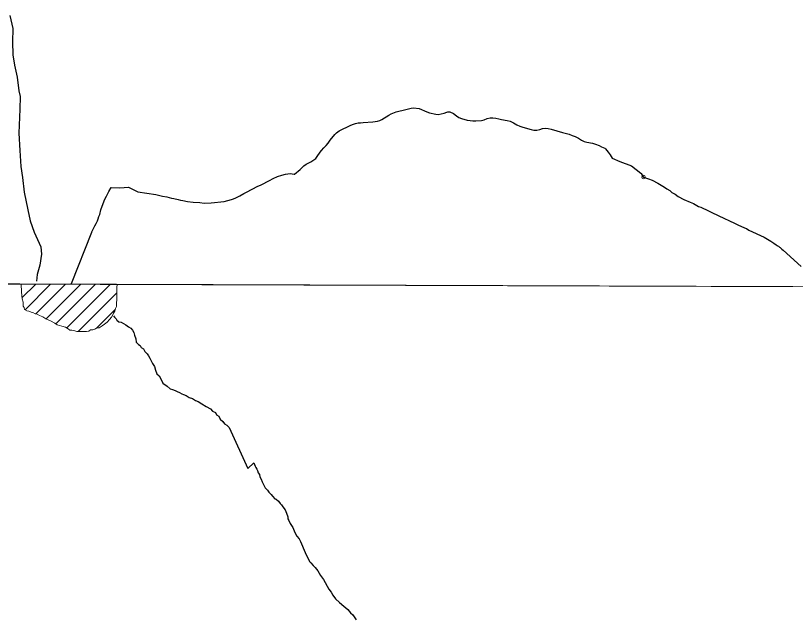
# Model space of a CAD drawing. Extents: x 553962 to 842807, y 8883888 to 9032388.
# Drawn here: x 589166 to 591377, y 8909009 to 8910718 of the extents above; entities that cross this region are included whole.
import ezdxf

# ---------------------------------------------------------------- set-up
doc = ezdxf.new("R2010")
doc.units = 0
doc.header["$LTSCALE"] = 20
doc.header["$PDMODE"] = 32
doc.header["$PDSIZE"] = 10
doc.layers.add('6', color=7, linetype='Continuous', lineweight=13)

msp = doc.modelspace()

# ---------------------------------------------------------------- linework, layer by layer
at = {"layer": '6'}
for p, q in [((574653.9, 8910009.29), (626625.69, 8909822.11)), ((589183.71, 8909917.93), (589222.63, 8909956.84)), ((589192.49, 8909884.28), (589264.85, 8909956.64)), ((589223.39, 8909872.76), (589307.07, 8909956.44)), ((589251.91, 8909858.85), (589349.3, 8909956.24)), ((589279.76, 8909844.27), (589391.52, 8909956.04)), ((589310.87, 8909832.95), (589433.75, 8909955.83)), ((589342.82, 8909822.48), (589452.62, 8909932.28)), ((589395.01, 8909832.24), (589448.66, 8909885.89))]:
    msp.add_line(p, q, dxfattribs=at)
at = {"layer": '6', "lineweight": 25}
for points in [[(589149.38, 8910718.44), (589158.24, 8910681.99), (589156.73, 8910644.33), (589158.09, 8910607.28), (589162.29, 8910577.64), (589169.78, 8910544), (589174.92, 8910504.94), (589178.59, 8910488.72), (589177.67, 8910452.87), (589174.73, 8910385.16), (589177.48, 8910336.08), (589180.79, 8910290.42), (589185.01, 8910258.98), (589190.14, 8910217.32), (589199.88, 8910167.26), (589207.22, 8910136.62), (589218.04, 8910104.59), (589237.13, 8910062.95), (589239.14, 8910041.92), (589234.01, 8910010.67), (589227.03, 8909984.41), (589224.54, 8909965.78)], [(590057.32, 8910365.52), (590070.64, 8910381.57), (590075.51, 8910385.98), (590083.63, 8910391.2), (590116.56, 8910407.88), (590123.53, 8910410.5), (590129.97, 8910412.51), (590137.36, 8910413.92), (590143.99, 8910414.74), (590150.99, 8910415.15), (590178.48, 8910417.19), (590192.11, 8910418.82), (590198.54, 8910420.83), (590204.79, 8910424.05), (590224.62, 8910436.3), (590231.16, 8910439.71), (590245.43, 8910445.34), (590272.32, 8910452.2), (590279.71, 8910453.81), (590287.24, 8910455.83), (590294.44, 8910456.91)], [(590294.44, 8910456.91), (590310.08, 8910454.66), (590332.17, 8910445.48), (590339.77, 8910443.09), (590357.08, 8910439.11), (590364.36, 8910438.32), (590372.86, 8910439.54), (590380.79, 8910442.15), (590388.87, 8910444.17), (590391.64, 8910445.37), (590397.16, 8910445.18), (590407.37, 8910440.59), (590415.92, 8910434), (590422.71, 8910429.4), (590430.41, 8910426.41), (590446.61, 8910422.03), (590454.52, 8910420.64), (590462.79, 8910420.05), (590470.48, 8910420.06), (590486.91, 8910420.89), (590495.01, 8910422.9), (590503.29, 8910426.52), (590511.21, 8910428.34), (590519.48, 8910428.95), (590527.58, 8910427.96), (590535.67, 8910425.97), (590543.78, 8910423.38), (590559.97, 8910421), (590568.06, 8910419.01), (590577.86, 8910414.62), (590587.47, 8910408.83), (590595.52, 8910405.23), (590603.84, 8910402.24), (590627.74, 8910395.07), (590635.12, 8910393.28)], [(590635.12, 8910393.28), (590636.57, 8910393.28), (590643.93, 8910393.69), (590652.03, 8910395.91), (590659.72, 8910397.92), (590667.51, 8910398.94), (590676.14, 8910398.35), (590684.82, 8910396.56), (590716.41, 8910387.2), (590735.33, 8910382.22), (590743.67, 8910378.83), (590752.17, 8910375.84), (590761.61, 8910371.04), (590770.73, 8910365.25), (590777.77, 8910361.65), (590785.87, 8910359.26), (590802.06, 8910356.49), (590809.98, 8910354.09), (590820.37, 8910350.3), (590827.63, 8910346.51), (590836.38, 8910342.52), (590838.62, 8910340.92), (590846.37, 8910331.12), (590851.92, 8910323.51), (590857.81, 8910314.31), (590879.32, 8910304.33), (590912.52, 8910292.36), (590939.18, 8910271.57), (590940.23, 8910270.37), (590945.83, 8910261.36), (590946.23, 8910260.56), (590946.23, 8910260.56)], [(589323.73, 8909959.15), (589381.83, 8910104.04), (589382.16, 8910105.45), (589390.17, 8910122.49), (589394.49, 8910129.1), (589398.14, 8910136.12), (589400.24, 8910141.93), (589401.97, 8910148.35), (589404.08, 8910154.76), (589407.36, 8910167.78), (589416.82, 8910193.04), (589419.67, 8910199.65), (589423.27, 8910206.07), (589430.04, 8910219.7), (589436.33, 8910231.13), (589461.27, 8910230.37), (589486.13, 8910231.81), (589512.66, 8910218.63), (589563.07, 8910210.9), (589582.26, 8910206.32), (589595.03, 8910204.34), (589607.66, 8910200.75), (589614.39, 8910199.96), (589627.01, 8910197.18), (589633.39, 8910195.39), (589639.79, 8910194.39), (589653.18, 8910191.61), (589668.94, 8910189.83), (589687.93, 8910188.26), (589700.36, 8910186.68), (589720.72, 8910187.51), (589756.96, 8910191.37), (589778.31, 8910197.02), (589784.06, 8910199.03), (589789.82, 8910202.04), (589801.18, 8910207.27), (589812.91, 8910213.9), (589818.69, 8910216.51), (589838.06, 8910227.56), (589850.34, 8910233.79), (589862.27, 8910238.81), (589885.87, 8910251.07), (589896.37, 8910256.9), (589908.31, 8910262.32), (589920.41, 8910266.35), (589931.21, 8910268.97), (589937.97, 8910270.18), (589944.63, 8910270.39), (589955.77, 8910268.61), (589956.81, 8910268.61), (589972.48, 8910282.06), (589978.08, 8910287.87), (589983.53, 8910292.49), (589989.38, 8910296.91), (590003.33, 8910303.94), (590017.17, 8910312.98), (590021.24, 8910318.79), (590029.12, 8910331.42), (590032.78, 8910336.24), (590039.92, 8910343.06), (590046.17, 8910349.68), (590051.71, 8910357.1), (590057.32, 8910365.52), (590057.32, 8910365.52)], [(590946.23, 8910260.56), (590960.42, 8910255.98), (590970.64, 8910251.99), (590987.27, 8910243.6), (591005.78, 8910232.01), (591012.18, 8910227.62), (591020.96, 8910222.02), (591027.11, 8910217.02), (591036.03, 8910212.23), (591044.97, 8910205.83), (591061.19, 8910197.05), (591078.92, 8910189.06), (591088.21, 8910185.27), (591102.82, 8910177.48)], [(591102.82, 8910177.48), (591109.17, 8910174.84), (591130.31, 8910164.7), (591142.38, 8910159.29), (591147.79, 8910156.4), (591150.34, 8910155.51), (591158.14, 8910152.05), (591176.18, 8910143.46), (591188.42, 8910137.13), (591206.72, 8910128.82), (591214.27, 8910125.06), (591233.04, 8910116.5), (591238.32, 8910114.39), (591245.38, 8910110.37), (591288.68, 8910089.75), (591293.47, 8910086.84), (591307.58, 8910079.23), (591316.45, 8910073.37), (591322.74, 8910067.99), (591325.27, 8910066.83), (591326.63, 8910065.32), (591328.97, 8910064.43), (591330.19, 8910063.31), (591331.22, 8910062.78), (591332.35, 8910061.42), (591333.75, 8910061.07), (591334.56, 8910059.98), (591338.3, 8910056.46), (591342.81, 8910053.21), (591393.37, 8910006.89)], [(589443.17, 8909867.14), (589446.15, 8909863.12), (589450.61, 8909858.58), (589453.08, 8909854.56), (589458.56, 8909850.52), (589465.05, 8909848.97), (589471.52, 8909845.42), (589477.99, 8909841.38), (589485.45, 8909835.82), (589492.93, 8909831.76), (589497.39, 8909826.73), (589501.34, 8909820.19), (589502.79, 8909812.67), (589506.2, 8909801.63), (589507.14, 8909792.62), (589514.09, 8909786.06), (589518.56, 8909782.53), (589521.52, 8909777), (589528, 8909773.45), (589532.44, 8909765.91), (589538.9, 8909759.36), (589542.85, 8909753.32), (589546.3, 8909746.79), (589550.25, 8909739.76), (589553.69, 8909731.72), (589559.63, 8909723.17), (589562.56, 8909713.14), (589566.48, 8909702.6), (589572.44, 8909697.05), (589576.39, 8909690.01), (589582.79, 8909676.45), (589595.73, 8909667.85)], [(589595.73, 8909667.85), (589603.67, 8909660.29), (589610.66, 8909657.74), (589618.64, 8909655.69), (589623.62, 8909652.15), (589630.1, 8909649.6), (589637.08, 8909646.05), (589641.56, 8909644.02), (589649.04, 8909640.96), (589657.51, 8909635.4), (589666.99, 8909632.83), (589675.45, 8909627.27), (589683.43, 8909623.71), (589693.39, 8909617.64), (589705.83, 8909609.54), (589718.29, 8909602.95), (589724.24, 8909596.4), (589732.22, 8909593.35), (589735.67, 8909586.81), (589742.14, 8909582.27), (589746.08, 8909574.23), (589753.03, 8909567.67), (589757.98, 8909560.63), (589764.95, 8909556.58), (589771.41, 8909550.53), (589824.05, 8909434.52)], [(589824.05, 8909434.52), (589841.68, 8909449.92), (589843.65, 8909445.9), (589845.11, 8909440.89), (589847.08, 8909436.87), (589849.55, 8909432.34), (589851.52, 8909428.33), (589853.97, 8909422.3), (589857.43, 8909416.77), (589857.88, 8909410.26), (589861.84, 8909404.22), (589865.28, 8909396.19), (589868.73, 8909389.16), (589870.2, 8909385.14), (589873.16, 8909379.61), (589880.11, 8909373.06), (589883.57, 8909367.03), (589890.01, 8909359.98), (589893.99, 8909355.94), (589900.43, 8909348.39), (589904.93, 8909347.36), (589911.38, 8909341.31), (589915.84, 8909335.27), (589919.81, 8909330.74), (589923.26, 8909325.21), (589929.71, 8909317.15), (589933.64, 8909307.61), (589937.56, 8909297.57), (589938.01, 8909291.06), (589940.98, 8909287.04), (589944.42, 8909278.5), (589948.38, 8909272.97), (589952.33, 8909266.43), (589955.76, 8909257.4), (589959.2, 8909248.86), (589963.65, 8909242.32), (589970.09, 8909234.27), (589974.04, 8909227.23), (589987.31, 8909196.1)], [(589987.31, 8909196.1), (589991.73, 8909185.56), (589995.68, 8909179.02), (589999.12, 8909170.49), (590003.09, 8909166.46), (590010.04, 8909159.4), (590015, 8909153.86), (590022.93, 8909143.79), (590026.38, 8909137.26), (590030.33, 8909130.72), (590038.75, 8909119.65), (590043.19, 8909111.11), (590049.61, 8909100.56), (590053.55, 8909092.02), (590060.99, 8909083.46), (590064.93, 8909075.42), (590073.35, 8909064.85), (590084.27, 8909053.76), (590096.2, 8909043.67), (590108.13, 8909034.07), (590115.57, 8909025.01), (590122.52, 8909018.96), (590131.42, 8909004.88)]]:
    msp.add_lwpolyline(points, dxfattribs=at)
at = {"layer": '6'}
for points in [[(596575.77, 8909932.4), (585614.83, 8909969.81), (585583.82, 8898914.37), (596544.75, 8898874.89)], [(589264.72, 8909852.62), (589277.03, 8909845.85), (589284.01, 8909841.81), (589296.48, 8909838.24), (589306.96, 8909835.18), (589314.93, 8909830.63), (589319.4, 8909826.1), (589324.9, 8909826.07), (589330.4, 8909825.54), (589338.88, 8909822.5), (589343.88, 8909822.47), (589350.38, 8909822.44), (589356.88, 8909822.4), (589361.88, 8909822.38), (589366.88, 8909822.85), (589372.89, 8909823.82), (589378.41, 8909827.29), (589384.41, 8909827.26), (589389.93, 8909829.73), (589395.95, 8909832.71), (589402.45, 8909833.17), (589410.99, 8909839.13), (589417.52, 8909843.1), (589425.56, 8909849.57), (589431.61, 8909856.54), (589437.66, 8909863.51), (589441.2, 8909869.5), (589443.73, 8909874.99), (589446.77, 8909879.98), (589449.32, 8909887.98), (589451.86, 8909893.47), (589451.9, 8909898.97), (589451.94, 8909905.98), (589452.48, 8909910.98), (589452.55, 8909920.99), (589452.57, 8909924.99), (589452.62, 8909932.5), (589452.65, 8909936.5), (589452.68, 8909941.01), (589452.72, 8909947.51), (589453.93, 8909955.74), (589181.91, 8909957.04), (589182.63, 8909934.93), (589183.06, 8909924.92), (589184, 8909914.9), (589186.93, 8909905.38), (589186.91, 8909901.38), (589187.36, 8909894.87), (589189.83, 8909890.35), (589190.8, 8909885.34), (589197.27, 8909881.3), (589202.77, 8909880.77), (589209.74, 8909877.23), (589214.24, 8909876.21), (589221.22, 8909873.17), (589226.71, 8909872.14), (589233.68, 8909868.1), (589242.66, 8909864.05), (589251.62, 8909858.99)]]:
    msp.add_lwpolyline(points, close=True, dxfattribs=at)
msp.add_point((590946.23, 8910260.56), dxfattribs=at)

doc.saveas('drawing.dxf')
